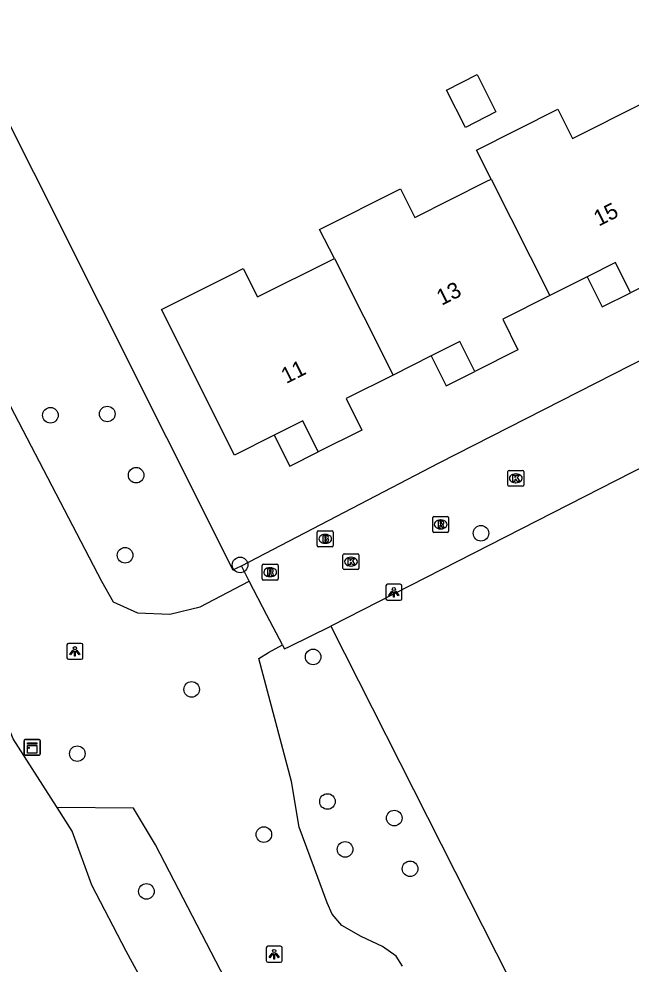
# Model space of a CAD drawing. Extents: x 162722 to 165099, y 384721 to 386283.
# Drawn here: x 163819.1 to 163857.5, y 384980.1 to 385039.4 of the extents above; entities that cross this region are included whole.
import ezdxf

# ---------------------------------------------------------------- set-up
doc = ezdxf.new("R2010")
doc.units = 0
for name, color, linetype in [('IMGEO_Boom', 7, 'Continuous'), ('IMGEO_Brandkraan', 7, 'Continuous'), ('IMGEO_Groenvoorziening', 7, 'Continuous'), ('IMGEO_Kast', 7, 'Continuous'), ('IMGEO_Kolk', 7, 'Continuous'), ('IMGEO_Lichtpunt', 7, 'Continuous'), ('IMGEO_Pand', 7, 'Continuous'), ('IMGEO_Pand_nummerreeks', 7, 'Continuous'), ('IMGEO_Pand_overbouw', 7, 'Continuous'), ('IMGEO_Parkeervlak_open', 7, 'Continuous'), ('IMGEO_Rioolput', 7, 'Continuous')]:
    doc.layers.add(name, color=color, linetype=linetype)

msp = doc.modelspace()

# ---------------------------------------------------------------- linework, layer by layer
at = {"layer": 'IMGEO_Boom'}
for centre in [(163821.081, 385014.522), (163824.649, 385014.601), (163826.463, 385010.761), (163848.117, 385007.116), (163825.766, 385005.733), (163832.992, 385005.127), (163837.578, 384999.354), (163829.948, 384997.314), (163822.768, 384993.282), (163838.477, 384990.281), (163842.671, 384989.241), (163834.484, 384988.206), (163839.585, 384987.274), (163843.665, 384986.056), (163827.106, 384984.637)]:
    msp.add_circle(centre, 0.489, dxfattribs=at)
at = {"layer": 'IMGEO_Brandkraan'}
for p, q in [((163837.839, 385006.338), (163837.839, 385007.19)), ((163837.914, 385007.264), (163838.766, 385007.264)), ((163838.327, 385007.044), (163838.352, 385007.044)), ((163838.84, 385007.19), (163838.84, 385006.338)), ((163838.766, 385006.264), (163837.914, 385006.264)), ((163838.35, 385006.484), (163838.325, 385006.484))]:
    msp.add_line(p, q, dxfattribs=at)
for points in [[(163837.839, 385006.338), (163837.839, 385007.19)], [(163837.914, 385007.264), (163838.766, 385007.264)], [(163838.187, 385006.964), (163838.187, 385006.564), (163838.4, 385006.564)], [(163838.418, 385006.964), (163838.187, 385006.964)], [(163838.366, 385006.883), (163838.312, 385006.883), (163838.312, 385006.807)], [(163838.312, 385006.807), (163838.365, 385006.807)], [(163838.374, 385006.731), (163838.312, 385006.731), (163838.312, 385006.65)], [(163838.84, 385007.19), (163838.84, 385006.338)], [(163838.766, 385006.264), (163837.914, 385006.264)], [(163838.312, 385006.65), (163838.374, 385006.65)]]:
    msp.add_lwpolyline(points, dxfattribs=at)
for centre, radius, start, end in [((163837.916, 385007.188), 0.0765, 91.55205, 178.44795), ((163837.916, 385007.188), 0.0765, 91.55205, 178.44795), ((163838.367, 385006.845), 0.0379, 267.82845, 90.93552), ((163838.375, 385006.69), 0.0404, 269.87594, 90.50774), ((163838.422, 385006.819), 0.145, 59.4692, 91.53667), ((163838.447, 385006.866), 0.0922, 285.51372, 58.15012), ((163838.452, 385006.674), 0.105, 301.31148, 78.98903), ((163838.764, 385007.188), 0.0765, 1.55205, 88.44795), ((163838.764, 385007.188), 0.0765, 1.55205, 88.44795), ((163837.916, 385006.34), 0.0765, 181.55205, 268.44795), ((163837.916, 385006.34), 0.0765, 181.55205, 268.44795), ((163838.406, 385006.815), 0.251, 268.66757, 293.53466), ((163838.764, 385006.34), 0.0765, 271.55205, 358.44795), ((163838.764, 385006.34), 0.0765, 271.55205, 358.44795)]:
    msp.add_arc(centre, radius, start, end, dxfattribs=at)
for centre, major_axis, ratio, start_param, end_param in [((163838.326, 385006.764), (-0.387, 0.002), 0.722429, 4.712389, 7.853982), ((163838.351, 385006.764), (-0.39, 0.002), 0.717154, 1.570796, 4.712389)]:
    msp.add_ellipse(centre, major_axis=major_axis, ratio=ratio, start_param=start_param, end_param=end_param, dxfattribs=at)
at = {"layer": 'IMGEO_Groenvoorziening'}
for points in [[(163807.737, 385056.76), (163805.936, 385055.672), (163804.901, 385054.618), (163803.731, 385053.009), (163802.886, 385051.473), (163802.735, 385048.896), (163804.058, 385044.204), (163809.943, 385031.579), (163824.283, 385004.106), (163825.024, 385002.809), (163826.54, 385002.113), (163828.577, 385002.032), (163830.475, 385002.5), (163833.567, 385004.119)], [(163815.835, 385038.073), (163832.532, 385004.815), (163833.069, 385005.08)], [(163821.501, 384989.907), (163821.467, 384989.96), (163818.75, 384994.205), (163817.003, 384998.463), (163813.545, 385004.677), (163810.006, 385008.789), (163804.532, 385019.055), (163803.653, 385020.249), (163800.305, 385018.786)], [(163838.691, 385001.291), (163859.479, 384960.25), (163871.364, 384937.05)], [(163843.192, 384979.942), (163842.802, 384980.583), (163841.944, 384981.184), (163840.599, 384981.814), (163839.383, 384982.509), (163838.772, 384983.214), (163838.454, 384983.914), (163837.877, 384985.52), (163836.71, 384988.663), (163836.22, 384991.538), (163834.165, 384999.249), (163834.784, 384999.632), (163835.644, 385000.113)], [(163850.721, 384926.692), (163848.58, 384930.349), (163846.709, 384935.032), (163844.556, 384940.861), (163842.832, 384945.951), (163840.819, 384951.291), (163838.385, 384956.066), (163834.732, 384959.963), (163833.717, 384961.939), (163831.854, 384966.281), (163829.673, 384970.329), (163827.544, 384974.063), (163828.596, 384975.798), (163825.844, 384980.889), (163823.674, 384985.023), (163822.453, 384988.419), (163821.501, 384989.907)], [(163856.826, 384929.784), (163840.9, 384963.114), (163834.379, 384974.661), (163827.686, 384987.569), (163826.306, 384989.862), (163821.501, 384989.907)]]:
    msp.add_lwpolyline(points, dxfattribs=at)
at = {"layer": 'IMGEO_Kast'}
for p, q in [((163819.436, 384993.256), (163819.436, 384994.097)), ((163819.436, 384994.097), (163819.436, 384993.256)), ((163819.511, 384994.181), (163820.352, 384994.181)), ((163820.352, 384994.181), (163819.511, 384994.181)), ((163820.436, 384994.106), (163820.436, 384993.265)), ((163820.436, 384993.265), (163820.436, 384994.106)), ((163820.361, 384993.181), (163819.52, 384993.181)), ((163819.52, 384993.181), (163820.361, 384993.181))]:
    msp.add_line(p, q, dxfattribs=at)
for points in [[(163819.631, 384993.971), (163820.231, 384993.971), (163820.231, 384993.886), (163819.631, 384993.886), (163819.631, 384993.971)], [(163819.631, 384993.796), (163820.231, 384993.796), (163820.231, 384993.307), (163819.631, 384993.307), (163819.631, 384993.796)]]:
    msp.add_lwpolyline(points, dxfattribs=at)
msp.add_circle((163819.715, 384993.645), 0.0377, dxfattribs=at)
for centre, start, end in [((163819.514, 384994.103), 92.4484, 184.28452), ((163819.514, 384994.103), 92.4484, 184.28452), ((163820.358, 384994.103), 2.4484, 94.28452), ((163820.358, 384994.103), 2.4484, 94.28452), ((163819.514, 384993.259), 182.4484, 274.28452), ((163819.514, 384993.259), 182.4484, 274.28452), ((163820.358, 384993.259), 272.4484, 4.28452), ((163820.358, 384993.259), 272.4484, 4.28452)]:
    msp.add_arc(centre, 0.0779, start, end, dxfattribs=at)
at = {"layer": 'IMGEO_Kolk'}
for p, q in [((163849.805, 385010.138), (163849.805, 385010.99)), ((163849.88, 385011.064), (163850.732, 385011.064)), ((163850.806, 385010.99), (163850.806, 385010.138)), ((163850.316, 385010.284), (163850.291, 385010.284)), ((163850.293, 385010.844), (163850.318, 385010.844)), ((163850.732, 385010.064), (163849.88, 385010.064)), ((163839.453, 385004.907), (163839.453, 385005.759)), ((163839.528, 385005.833), (163840.38, 385005.833)), ((163839.941, 385005.613), (163839.966, 385005.613)), ((163840.454, 385005.759), (163840.454, 385004.907)), ((163839.964, 385005.053), (163839.939, 385005.053)), ((163840.38, 385004.833), (163839.528, 385004.833))]:
    msp.add_line(p, q, dxfattribs=at)
for points in [[(163849.805, 385010.138), (163849.805, 385010.99)], [(163849.88, 385011.064), (163850.732, 385011.064)], [(163850.806, 385010.99), (163850.806, 385010.138)], [(163850.126, 385010.764), (163850.249, 385010.764), (163850.249, 385010.613), (163850.379, 385010.764), (163850.543, 385010.764), (163850.397, 385010.613), (163850.55, 385010.364), (163850.398, 385010.364), (163850.313, 385010.528), (163850.249, 385010.461), (163850.249, 385010.364), (163850.126, 385010.364), (163850.126, 385010.764)], [(163850.732, 385010.064), (163849.88, 385010.064)], [(163839.453, 385004.907), (163839.453, 385005.759)], [(163839.528, 385005.833), (163840.38, 385005.833)], [(163839.774, 385005.533), (163839.897, 385005.533), (163839.897, 385005.382), (163840.027, 385005.533), (163840.191, 385005.533), (163840.045, 385005.382), (163840.198, 385005.133), (163840.046, 385005.133), (163839.961, 385005.297), (163839.897, 385005.23), (163839.897, 385005.133), (163839.774, 385005.133), (163839.774, 385005.533)], [(163840.454, 385005.759), (163840.454, 385004.907)], [(163840.38, 385004.833), (163839.528, 385004.833)]]:
    msp.add_lwpolyline(points, dxfattribs=at)
for centre, start, end in [((163849.882, 385010.988), 91.55205, 178.44795), ((163849.882, 385010.988), 91.55205, 178.44795), ((163850.73, 385010.988), 1.55205, 88.44795), ((163850.73, 385010.988), 1.55205, 88.44795), ((163849.882, 385010.14), 181.55205, 268.44795), ((163849.882, 385010.14), 181.55205, 268.44795), ((163850.73, 385010.14), 271.55205, 358.44795), ((163850.73, 385010.14), 271.55205, 358.44795), ((163839.53, 385005.757), 91.55205, 178.44795), ((163839.53, 385005.757), 91.55205, 178.44795), ((163840.378, 385005.757), 1.55205, 88.44795), ((163840.378, 385005.757), 1.55205, 88.44795), ((163839.53, 385004.909), 181.55205, 268.44795), ((163839.53, 385004.909), 181.55205, 268.44795), ((163840.378, 385004.909), 271.55205, 358.44795), ((163840.378, 385004.909), 271.55205, 358.44795)]:
    msp.add_arc(centre, 0.0765, start, end, dxfattribs=at)
for centre, major_axis, ratio, start_param, end_param in [((163850.292, 385010.564), (-0.387, 0.002), 0.722429, 4.712389, 7.853982), ((163850.317, 385010.564), (-0.39, 0.002), 0.717154, 1.570796, 4.712389), ((163839.94, 385005.333), (-0.387, 0.002), 0.722429, 4.712389, 7.853982), ((163839.965, 385005.333), (-0.39, 0.002), 0.717154, 1.570796, 4.712389)]:
    msp.add_ellipse(centre, major_axis=major_axis, ratio=ratio, start_param=start_param, end_param=end_param, dxfattribs=at)
at = {"layer": 'IMGEO_Lichtpunt'}
for p, q in [((163842.148, 385003.817), (163842.148, 385003.01)), ((163842.148, 385003.817), (163842.148, 385003.01)), ((163843.05, 385003.912), (163842.242, 385003.912)), ((163843.05, 385003.912), (163842.242, 385003.912)), ((163843.144, 385003.01), (163843.144, 385003.817)), ((163843.144, 385003.01), (163843.144, 385003.817)), ((163842.242, 385002.916), (163843.05, 385002.916)), ((163842.242, 385002.916), (163843.05, 385002.916)), ((163823.021, 385000.203), (163822.213, 385000.203)), ((163823.021, 385000.203), (163822.213, 385000.203)), ((163822.119, 385000.108), (163822.119, 384999.301)), ((163822.119, 385000.108), (163822.119, 384999.301)), ((163823.115, 384999.301), (163823.115, 385000.108)), ((163823.115, 384999.301), (163823.115, 385000.108)), ((163822.213, 384999.207), (163823.021, 384999.207)), ((163822.213, 384999.207), (163823.021, 384999.207)), ((163835.538, 384981.197), (163834.73, 384981.197)), ((163835.538, 384981.197), (163834.73, 384981.197)), ((163834.636, 384981.102), (163834.636, 384980.295)), ((163834.636, 384981.102), (163834.636, 384980.295)), ((163835.632, 384980.295), (163835.632, 384981.102)), ((163835.632, 384980.295), (163835.632, 384981.102)), ((163834.73, 384980.201), (163835.538, 384980.201)), ((163834.73, 384980.201), (163835.538, 384980.201))]:
    msp.add_line(p, q, dxfattribs=at)
for points in [[(163842.522, 385003.481), (163842.561, 385003.453), (163842.373, 385003.191), (163842.335, 385003.218), (163842.522, 385003.481)], [(163842.624, 385003.433), (163842.671, 385003.433), (163842.671, 385003.111), (163842.624, 385003.111), (163842.624, 385003.433)], [(163842.734, 385003.453), (163842.772, 385003.48), (163842.959, 385003.218), (163842.92, 385003.19), (163842.734, 385003.453)], [(163822.493, 384999.772), (163822.532, 384999.744), (163822.344, 384999.482), (163822.306, 384999.509), (163822.493, 384999.772)], [(163822.595, 384999.724), (163822.642, 384999.724), (163822.642, 384999.402), (163822.595, 384999.402), (163822.595, 384999.724)], [(163822.705, 384999.744), (163822.743, 384999.771), (163822.93, 384999.509), (163822.891, 384999.481), (163822.705, 384999.744)], [(163835.01, 384980.766), (163835.049, 384980.738), (163834.861, 384980.476), (163834.823, 384980.503), (163835.01, 384980.766)], [(163835.112, 384980.718), (163835.159, 384980.718), (163835.159, 384980.396), (163835.112, 384980.396), (163835.112, 384980.718)], [(163835.222, 384980.738), (163835.26, 384980.765), (163835.447, 384980.503), (163835.408, 384980.475), (163835.222, 384980.738)]]:
    msp.add_lwpolyline(points, dxfattribs=at)
for centre in [(163842.647, 385003.615), (163822.618, 384999.906), (163835.135, 384980.9)]:
    msp.add_circle(centre, 0.0994, dxfattribs=at)
for centre, start, end in [((163842.242, 385003.817), 90, 180), ((163842.242, 385003.817), 90, 180), ((163843.05, 385003.817), 0, 90), ((163843.05, 385003.817), 0, 90), ((163842.242, 385003.01), 180, 270), ((163842.242, 385003.01), 180, 270), ((163843.05, 385003.01), 270, 0), ((163843.05, 385003.01), 270, 360), ((163822.213, 385000.108), 90, 180), ((163822.213, 385000.108), 90, 180), ((163823.021, 385000.108), 0, 90), ((163823.021, 385000.108), 0, 90), ((163822.213, 384999.301), 180, 270), ((163822.213, 384999.301), 180, 270), ((163823.021, 384999.301), 270, 0), ((163823.021, 384999.301), 270, 360), ((163834.73, 384981.102), 90, 180), ((163834.73, 384981.102), 90, 180), ((163835.538, 384981.102), 0, 90), ((163835.538, 384981.102), 0, 90), ((163834.73, 384980.295), 180, 270), ((163834.73, 384980.295), 180, 270), ((163835.538, 384980.295), 270, 0), ((163835.538, 384980.295), 270, 360)]:
    msp.add_arc(centre, 0.0946, start, end, dxfattribs=at)
at = {"layer": 'IMGEO_Pand'}
for points in [[(163847.869, 385035.905), (163849.056, 385033.556), (163847.137, 385032.586), (163845.95, 385034.934), (163847.869, 385035.905)], [(163848.75, 385029.347), (163847.83, 385031.167), (163852.942, 385033.729), (163853.865, 385031.887), (163858.334, 385034.127), (163858.526, 385034.223)], [(163838.91, 385024.361), (163837.986, 385026.188), (163843.059, 385028.731), (163843.955, 385026.943), (163848.451, 385029.197), (163848.75, 385029.347)], [(163848.75, 385029.347), (163852.445, 385022.04)], [(163862.226, 385026.907), (163859.44, 385025.51), (163860.371, 385023.653), (163857.504, 385022.214), (163856.572, 385024.108), (163854.782, 385023.211), (163852.445, 385022.04)], [(163842.607, 385017.048), (163839.649, 385015.565), (163840.639, 385013.589), (163837.901, 385012.216), (163837.887, 385012.244), (163836.924, 385014.166), (163835.136, 385013.27), (163832.643, 385012.021), (163828.061, 385021.161), (163832.531, 385023.402), (163833.194, 385023.734), (163834.091, 385021.945), (163838.667, 385024.239), (163838.91, 385024.361)], [(163838.91, 385024.361), (163842.607, 385017.048)], [(163852.445, 385022.04), (163849.48, 385020.553), (163850.442, 385018.633), (163847.731, 385017.274), (163846.792, 385019.146), (163844.995, 385018.245), (163842.607, 385017.048)]]:
    msp.add_lwpolyline(points, dxfattribs=at)
at = {"layer": 'IMGEO_Pand_overbouw'}
for points in [[(163856.572, 385024.108), (163854.782, 385023.211), (163855.728, 385021.325), (163857.504, 385022.214)], [(163846.792, 385019.146), (163844.995, 385018.245), (163845.934, 385016.373), (163847.731, 385017.274)], [(163836.924, 385014.166), (163835.136, 385013.27), (163836.113, 385011.32), (163837.901, 385012.216)]]:
    msp.add_lwpolyline(points, close=True, dxfattribs=at)
at = {"layer": 'IMGEO_Parkeervlak_open'}
for points in [[(163833.069, 385005.08), (163845.497, 385011.535), (163866.282, 385022.121), (163884.686, 385031.448), (163886.115, 385028.743)], [(163871.523, 385018.049), (163838.691, 385001.291)], [(163833.567, 385004.119), (163833.069, 385005.08)], [(163835.644, 385000.113), (163834.679, 385001.975), (163833.567, 385004.119)], [(163835.644, 385000.113), (163835.703, 385000), (163835.779, 384999.853), (163836.088, 385000), (163838.691, 385001.291)]]:
    msp.add_lwpolyline(points, dxfattribs=at)
at = {"layer": 'IMGEO_Rioolput'}
for p, q in [((163845.086, 385007.243), (163845.086, 385008.095)), ((163845.161, 385008.169), (163846.013, 385008.169)), ((163845.574, 385007.949), (163845.599, 385007.949)), ((163846.087, 385008.095), (163846.087, 385007.243)), ((163845.597, 385007.389), (163845.572, 385007.389)), ((163846.013, 385007.169), (163845.161, 385007.169)), ((163834.379, 385004.247), (163834.379, 385005.099)), ((163834.454, 385005.173), (163835.306, 385005.173)), ((163834.867, 385004.953), (163834.892, 385004.953)), ((163835.38, 385005.099), (163835.38, 385004.247)), ((163834.89, 385004.393), (163834.865, 385004.393)), ((163835.306, 385004.173), (163834.454, 385004.173))]:
    msp.add_line(p, q, dxfattribs=at)
for points in [[(163845.086, 385007.243), (163845.086, 385008.095)], [(163845.161, 385008.169), (163846.013, 385008.169)], [(163846.087, 385008.095), (163846.087, 385007.243)], [(163845.675, 385007.867), (163845.423, 385007.869), (163845.423, 385007.469)], [(163845.423, 385007.469), (163845.547, 385007.469), (163845.547, 385007.631), (163845.558, 385007.631)], [(163845.601, 385007.788), (163845.547, 385007.788), (163845.547, 385007.707)], [(163845.547, 385007.707), (163845.599, 385007.707)], [(163845.605, 385007.602), (163845.676, 385007.469), (163845.816, 385007.469), (163845.751, 385007.595)], [(163846.013, 385007.169), (163845.161, 385007.169)], [(163834.379, 385004.247), (163834.379, 385005.099)], [(163834.454, 385005.173), (163835.306, 385005.173)], [(163835.38, 385005.099), (163835.38, 385004.247)], [(163834.968, 385004.871), (163834.716, 385004.873), (163834.716, 385004.473)], [(163834.716, 385004.473), (163834.84, 385004.473), (163834.84, 385004.635), (163834.851, 385004.635)], [(163834.894, 385004.792), (163834.84, 385004.792), (163834.84, 385004.711)], [(163834.84, 385004.711), (163834.892, 385004.711)], [(163834.898, 385004.606), (163834.969, 385004.473), (163835.109, 385004.473), (163835.044, 385004.599)], [(163835.306, 385004.173), (163834.454, 385004.173)]]:
    msp.add_lwpolyline(points, dxfattribs=at)
for centre, radius, start, end in [((163845.163, 385008.093), 0.0765, 91.55205, 178.44795), ((163845.163, 385008.093), 0.0765, 91.55205, 178.44795), ((163846.011, 385008.093), 0.0765, 1.55205, 88.44795), ((163846.011, 385008.093), 0.0765, 1.55205, 88.44795), ((163845.557, 385007.578), 0.0533, 26.02933, 88.69889), ((163845.583, 385007.896), 0.19, 274.7715, 282.96867), ((163845.607, 385007.692), 0.0964, 77.00612, 93.18647), ((163845.621, 385007.749), 0.0378, 276.66336, 79.67722), ((163845.674, 385007.757), 0.109, 350.36119, 89.41601), ((163845.672, 385007.757), 0.112, 277.58423, 350.98172), ((163845.656, 385007.542), 0.108, 29.51342, 73.79051), ((163845.163, 385007.245), 0.0765, 181.55205, 268.44795), ((163845.163, 385007.245), 0.0765, 181.55205, 268.44795), ((163846.011, 385007.245), 0.0765, 271.55205, 358.44795), ((163846.011, 385007.245), 0.0765, 271.55205, 358.44795), ((163834.456, 385005.097), 0.0765, 91.55205, 178.44795), ((163834.456, 385005.097), 0.0765, 91.55205, 178.44795), ((163835.304, 385005.097), 0.0765, 1.55205, 88.44795), ((163835.304, 385005.097), 0.0765, 1.55205, 88.44795), ((163834.85, 385004.582), 0.0533, 26.02933, 88.69889), ((163834.876, 385004.9), 0.19, 274.7715, 282.96867), ((163834.9, 385004.696), 0.0964, 77.00612, 93.18647), ((163834.914, 385004.753), 0.0378, 276.66336, 79.67722), ((163834.967, 385004.761), 0.109, 350.36119, 89.41601), ((163834.965, 385004.761), 0.112, 277.58423, 350.98172), ((163834.949, 385004.546), 0.108, 29.51342, 73.79051), ((163834.456, 385004.249), 0.0765, 181.55205, 268.44795), ((163834.456, 385004.249), 0.0765, 181.55205, 268.44795), ((163835.304, 385004.249), 0.0765, 271.55205, 358.44795), ((163835.304, 385004.249), 0.0765, 271.55205, 358.44795)]:
    msp.add_arc(centre, radius, start, end, dxfattribs=at)
for centre, major_axis, ratio, start_param, end_param in [((163845.573, 385007.669), (-0.387, 0.002), 0.722429, 4.712389, 7.853982), ((163845.598, 385007.669), (-0.39, 0.002), 0.717154, 1.570796, 4.712389), ((163834.866, 385004.673), (-0.387, 0.002), 0.722429, 4.712389, 7.853982), ((163834.891, 385004.673), (-0.39, 0.002), 0.717154, 1.570796, 4.712389)]:
    msp.add_ellipse(centre, major_axis=major_axis, ratio=ratio, start_param=start_param, end_param=end_param, dxfattribs=at)

# ---------------------------------------------------------------- texts
at = {"layer": 'IMGEO_Pand_nummerreeks'}
for s, p in [('15', (163855.513, 385026.357)), ('13', (163845.649, 385021.39)), ('11', (163835.888, 385016.475))]:
    msp.add_text(s, height=1, rotation=26.72275, dxfattribs=at).set_placement(p)

doc.saveas('drawing.dxf')
